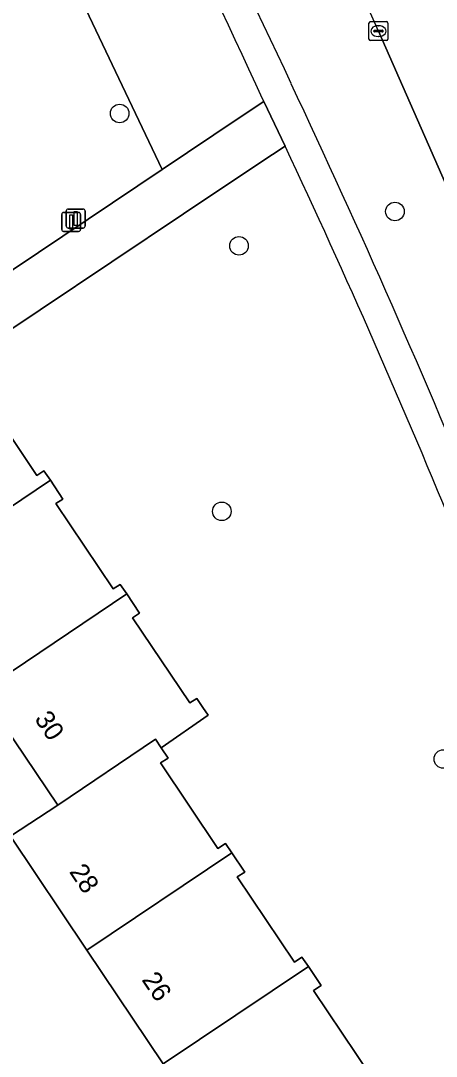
# Model space of a CAD drawing. Extents: x 158793 to 159888, y 384317 to 385256.
# Drawn here: x 159171.2 to 159193, y 384807.8 to 384862.3 of the extents above; entities that cross this region are included whole.
import ezdxf

# ---------------------------------------------------------------- set-up
doc = ezdxf.new("R2010")
doc.units = 0
for name, color, linetype in [('IMGEO_Berm_groen', 7, 'Continuous'), ('IMGEO_Boom', 7, 'Continuous'), ('IMGEO_Erf', 7, 'Continuous'), ('IMGEO_Fietspad_gesloten', 7, 'Continuous'), ('IMGEO_Groenvoorziening', 7, 'Continuous'), ('IMGEO_Kolk', 7, 'Continuous'), ('IMGEO_Lichtmast', 7, 'Continuous'), ('IMGEO_Pand', 7, 'Continuous'), ('IMGEO_Pand_nummerreeks', 7, 'Continuous'), ('IMGEO_Voetpad_gesloten', 7, 'Continuous'), ('IMGEO_Voetpad_open', 7, 'Continuous')]:
    doc.layers.add(name, color=color, linetype=linetype)

msp = doc.modelspace()

# ---------------------------------------------------------------- linework, layer by layer
at = {"layer": 'IMGEO_Berm_groen'}
msp.add_lwpolyline([(159219.931, 384790.229), (159214.516, 384803.279), (159206.276, 384823.163), (159197.235, 384844.915), (159197.148, 384845.121), (159193.702, 384853.271), (159189.989, 384861.726)], dxfattribs=at)
for centre, radius, start, end in [((158982.227, 384768.929), 227.544, 24.06808, 32.41319), ((158867.142, 384711.319), 350.837, 24.88664, 29.35906), ((158727.375, 384643.552), 506.15, 22.28785, 25.18739)]:
    msp.add_arc(centre, radius, start, end, dxfattribs=at)
at = {"layer": 'IMGEO_Boom'}
for centre in [(159176.378, 384857.392), (159190.858, 384852.231), (159182.654, 384850.423), (159181.75, 384836.448), (159193.405, 384823.415)]:
    msp.add_circle(centre, 0.489, dxfattribs=at)
at = {"layer": 'IMGEO_Erf'}
msp.add_lwpolyline([(159178.672, 384807.366), (159174.655, 384813.355), (159170.638, 384819.344), (159173.118, 384820.976), (159169.097, 384826.953), (159165.075, 384832.93), (159161.054, 384838.907), (159154.343, 384834.428), (159154.314, 384834.409), (159155.612, 384832.486), (159157.414, 384829.817), (159158.347, 384828.435), (159166.834, 384815.86), (159164.988, 384814.597), (159177.008, 384796.687)], dxfattribs=at)
at = {"layer": 'IMGEO_Fietspad_gesloten'}
msp.add_lwpolyline([(159189.989, 384861.726), (159193.702, 384853.271), (159197.148, 384845.121), (159197.235, 384844.915), (159206.276, 384823.163), (159214.516, 384803.279), (159219.931, 384790.229), (159221.439, 384786.574), (159221.922, 384785.43), (159224.228, 384779.872), (159233.011, 384758.687), (159242.416, 384735.94), (159252.164, 384712.413), (159261.072, 384690.903)], dxfattribs=at)
msp.add_arc((158982.227, 384768.929), 227.544, 24.06808, 32.41319, dxfattribs=at)
at = {"layer": 'IMGEO_Groenvoorziening'}
for points in [[(159062.885, 384947.902), (159063.915, 384949.398), (159078.479, 384970.541), (159092.853, 384960.593), (159096.29, 384958.006), (159107.625, 384948.575), (159113.677, 384943.307), (159124.305, 384933.004), (159133.199, 384923.374), (159138.703, 384917.092), (159149.208, 384904.051), (159156.954, 384893.107), (159159.836, 384888.727), (159162.31, 384884.967), (159164.141, 384881.958), (159168.328, 384875.079), (159173.187, 384865.839), (159178.617, 384854.449), (159182.672, 384857.168), (159183.957, 384858.019), (159183.887, 384858.166)], [(159157.136, 384866.739), (159161.141, 384860.764), (159165.145, 384854.79), (159169.15, 384848.815), (159169.48, 384848.323), (159178.617, 384854.449), (159173.187, 384865.839)], [(159185.084, 384855.667), (159183.747, 384854.799), (159179.731, 384852.112), (159168.401, 384844.531)], [(159169.012, 384842.838), (159172.028, 384838.344), (159172.392, 384838.59), (159172.733, 384838.082), (159173.394, 384837.097), (159173.019, 384836.867), (159176.042, 384832.362), (159176.407, 384832.607), (159176.747, 384832.1), (159177.423, 384831.093), (159177.055, 384830.851), (159180.064, 384826.368), (159180.435, 384826.604), (159180.754, 384826.129), (159181.027, 384825.722), (159178.568, 384824), (159178.937, 384823.451), (159178.525, 384823.209), (159181.544, 384818.711), (159181.95, 384818.967), (159182.283, 384818.471), (159182.958, 384817.466), (159182.552, 384817.208), (159185.566, 384812.72), (159185.967, 384812.986), (159186.304, 384812.485), (159186.974, 384811.487), (159186.571, 384811.232), (159189.581, 384806.738)]]:
    msp.add_lwpolyline(points, dxfattribs=at)
for centre, radius, start, end in [((158915.143, 384736.189), 295.13, 24.41219, 29.70827), ((158786.085, 384668.284), 440.809, 22.21234, 25.15622)]:
    msp.add_arc(centre, radius, start, end, dxfattribs=at)
at = {"layer": 'IMGEO_Kolk'}
for p, q in [((159189.488, 384861.3), (159189.488, 384862.152)), ((159189.563, 384862.226), (159190.415, 384862.226)), ((159189.976, 384862.006), (159190.001, 384862.006)), ((159190.489, 384862.152), (159190.489, 384861.3)), ((159189.747, 384861.72), (159189.747, 384861.732)), ((159190.185, 384861.683), (159189.787, 384861.683)), ((159189.79, 384861.769), (159190.188, 384861.769)), ((159189.999, 384861.446), (159189.974, 384861.446)), ((159190.231, 384861.732), (159190.231, 384861.72)), ((159190.415, 384861.226), (159189.563, 384861.226))]:
    msp.add_line(p, q, dxfattribs=at)
for points in [[(159189.488, 384861.3), (159189.488, 384862.152)], [(159189.563, 384862.226), (159190.415, 384862.226)], [(159190.489, 384862.152), (159190.489, 384861.3)], [(159190.415, 384861.226), (159189.563, 384861.226)]]:
    msp.add_lwpolyline(points, dxfattribs=at)
for centre, radius, start, end in [((159189.565, 384862.15), 0.0765, 91.552, 178.448), ((159189.565, 384862.15), 0.0765, 91.552, 178.448), ((159190.413, 384862.15), 0.0765, 1.552, 88.448), ((159190.413, 384862.15), 0.0765, 1.552, 88.448), ((159189.787, 384861.729), 0.0403, 85.8775, 175.7526), ((159189.784, 384861.719), 0.0366, 178.938, 274.7102), ((159190.188, 384861.726), 0.043, 264.8664, 352.4533), ((159190.192, 384861.731), 0.0386, 1.7309, 96.639), ((159189.565, 384861.302), 0.0765, 181.552, 268.448), ((159189.565, 384861.302), 0.0765, 181.552, 268.448), ((159190.413, 384861.302), 0.0765, 271.552, 358.448), ((159190.413, 384861.302), 0.0765, 271.552, 358.448)]:
    msp.add_arc(centre, radius, start, end, dxfattribs=at)
for centre, major_axis, ratio, start_param, end_param in [((159189.975, 384861.726), (-0.387, 0.002), 0.722429, 4.712389, 7.853982), ((159190, 384861.726), (-0.39, 0.002), 0.717154, 1.570796, 4.712389)]:
    msp.add_ellipse(centre, major_axis=major_axis, ratio=ratio, start_param=start_param, end_param=end_param, dxfattribs=at)
at = {"layer": 'IMGEO_Lichtmast'}
for p, q in [((159173.429, 384852.18), (159174.219, 384852.18)), ((159174.219, 384852.18), (159173.429, 384852.18)), ((159173.569, 384851.462), (159173.569, 384852.262)), ((159173.569, 384852.262), (159173.569, 384851.462)), ((159173.669, 384852.362), (159174.459, 384852.362)), ((159174.459, 384852.362), (159173.669, 384852.362)), ((159174.559, 384852.262), (159174.559, 384851.462)), ((159174.559, 384851.462), (159174.559, 384852.262)), ((159173.329, 384851.28), (159173.329, 384852.08)), ((159173.329, 384852.08), (159173.329, 384851.28)), ((159174.319, 384852.08), (159174.319, 384851.28)), ((159174.319, 384851.28), (159174.319, 384852.08)), ((159174.219, 384851.18), (159173.429, 384851.18)), ((159173.429, 384851.18), (159174.219, 384851.18)), ((159174.459, 384851.362), (159173.669, 384851.362)), ((159173.669, 384851.362), (159174.459, 384851.362))]:
    msp.add_line(p, q, dxfattribs=at)
for points in [[(159173.989, 384852.237), (159174.139, 384852.237), (159174.139, 384851.487), (159173.989, 384851.487), (159173.989, 384852.237)], [(159173.749, 384852.055), (159173.899, 384852.055), (159173.899, 384851.305), (159173.749, 384851.305), (159173.749, 384852.055)]]:
    msp.add_lwpolyline(points, dxfattribs=at)
for centre, start, end in [((159173.429, 384852.08), 90, 180), ((159173.429, 384852.08), 90, 180), ((159173.669, 384852.262), 90, 180), ((159173.669, 384852.262), 90, 180), ((159174.219, 384852.08), 0, 90), ((159174.219, 384852.08), 360, 90), ((159174.459, 384852.262), 0, 90), ((159174.459, 384852.262), 360, 90), ((159173.429, 384851.28), 180, 270), ((159173.429, 384851.28), 180, 270), ((159173.669, 384851.462), 180, 270), ((159173.669, 384851.462), 180, 270), ((159174.219, 384851.28), 270, 0), ((159174.219, 384851.28), 270, 0), ((159174.459, 384851.462), 270, 0), ((159174.459, 384851.462), 270, 0)]:
    msp.add_arc(centre, 0.1, start, end, dxfattribs=at)
at = {"layer": 'IMGEO_Pand'}
for points in [[(159172.733, 384838.082), (159172.392, 384838.59), (159172.028, 384838.344), (159169.012, 384842.838), (159169.38, 384843.079), (159168.717, 384844.067), (159161.054, 384838.907), (159165.075, 384832.93)], [(159176.407, 384832.607), (159176.042, 384832.362), (159173.019, 384836.867), (159173.394, 384837.097), (159172.733, 384838.082), (159165.075, 384832.93), (159169.097, 384826.953), (159176.747, 384832.1)], [(159180.435, 384826.604), (159180.064, 384826.368), (159177.055, 384830.851), (159177.423, 384831.093), (159176.747, 384832.1), (159169.097, 384826.953), (159173.118, 384820.976), (159178.266, 384824.45), (159178.568, 384824), (159181.027, 384825.722), (159180.754, 384826.129)], [(159178.525, 384823.209), (159178.937, 384823.451), (159178.568, 384824), (159178.266, 384824.45), (159173.118, 384820.976), (159170.638, 384819.344), (159174.655, 384813.355), (159182.283, 384818.471), (159181.95, 384818.967), (159181.544, 384818.711)], [(159182.552, 384817.208), (159182.958, 384817.466), (159182.283, 384818.471), (159174.655, 384813.355), (159178.672, 384807.366), (159186.304, 384812.485), (159185.967, 384812.986), (159185.566, 384812.72)], [(159190.585, 384806.111), (159189.987, 384807.002), (159189.581, 384806.738), (159186.571, 384811.232), (159186.974, 384811.487), (159186.304, 384812.485), (159178.672, 384807.366), (159182.122, 384802.223), (159182.69, 384801.378), (159187.333, 384804.487), (159187.598, 384804.093)]]:
    msp.add_lwpolyline(points, close=True, dxfattribs=at)
at = {"layer": 'IMGEO_Voetpad_gesloten'}
msp.add_lwpolyline([(159183.887, 384858.166), (159183.957, 384858.019), (159185.084, 384855.667)], dxfattribs=at)
for centre, radius, start, end in [((158867.142, 384711.319), 350.837, 24.88664, 29.35906), ((158915.143, 384736.189), 295.13, 24.41219, 29.70827), ((158727.375, 384643.552), 506.15, 22.28785, 25.18739), ((158786.085, 384668.284), 440.809, 22.21234, 25.15622)]:
    msp.add_arc(centre, radius, start, end, dxfattribs=at)
at = {"layer": 'IMGEO_Voetpad_open'}
msp.add_lwpolyline([(159151.595, 384829.55), (159151.512, 384829.903), (159155.612, 384832.486), (159154.314, 384834.409), (159154.343, 384834.428), (159154.011, 384834.902), (159168.401, 384844.531), (159179.731, 384852.112), (159183.747, 384854.799), (159185.084, 384855.667), (159183.957, 384858.019), (159182.672, 384857.168), (159178.617, 384854.449), (159169.48, 384848.323), (159149.746, 384835.092), (159147.91, 384837.853), (159147.886, 384837.889), (159145.281, 384841.77), (159145.236, 384841.838), (159129.189, 384865.748)], dxfattribs=at)

# ---------------------------------------------------------------- texts
at = {"layer": 'IMGEO_Pand_nummerreeks'}
for s, rotation, p in [('30', 303.9304, (159171.867, 384825.522)), ('28', 303.8501, (159173.696, 384817.478)), ('26', 303.8501, (159177.509, 384811.794))]:
    msp.add_text(s, height=1, rotation=rotation, dxfattribs=at).set_placement(p)

doc.saveas('drawing.dxf')
